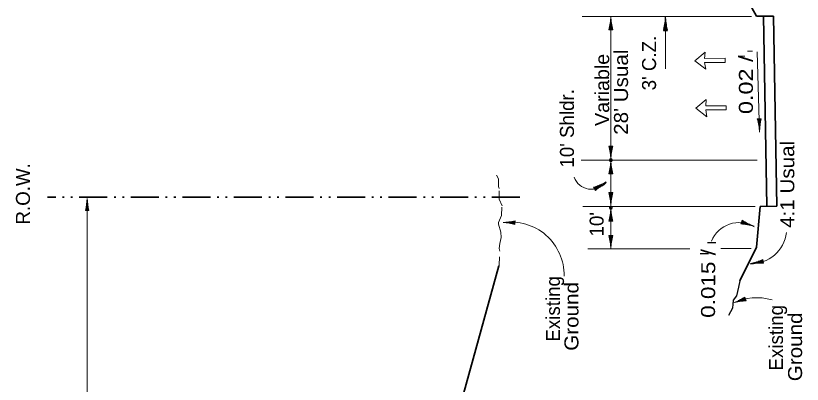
# Model space of a CAD drawing. Extents: x 2363427 to 2368559, y 6957299 to 6980140.
# Drawn here: x 2364684 to 2365470, y 6964238 to 6964606 of the extents above; entities that cross this region are included whole.
import ezdxf
from ezdxf.enums import TextEntityAlignment as Align

# ---------------------------------------------------------------- set-up
doc = ezdxf.new("R2010")
doc.units = 0
doc.header["$LTSCALE"] = 5.6
doc.header["$PDMODE"] = 32
doc.header["$PDSIZE"] = 2.8
for name, pattern in [('DASH_DOUBLE_DOT', [9.2, 5, -1.2, 0.3, -1.2, 0.3, -1.2]), ('MEDIUM_DASHED', [4.5, 3, -1.5]), ('SHORT_DASHED', [2.7, 1.5, -1.2])]:
    doc.linetypes.add(name, pattern=pattern)
for name, color, linetype, lineweight in [('1', 7, 'Continuous', 13), ('3', 7, 'Continuous', 35), ('4', 7, 'Continuous', 13), ('40', 7, 'Continuous', 35), ('48', 7, 'Continuous', 25), ('6', 7, 'Continuous', 13), ('8', 7, 'Continuous', 13)]:
    doc.layers.add(name, color=color, linetype=linetype, lineweight=lineweight)

msp = doc.modelspace()

# ---------------------------------------------------------------- linework, layer by layer
at = {"layer": '1'}
for p, q in [((2365183.181, 6964399.586), (2365171.914, 6964399.859)), ((2365183.17, 6964399.138), (2365175.449, 6964399.325)), ((2365183.191, 6964400.035), (2365176.601, 6964400.194)), ((2365183.159, 6964398.689), (2365178.799, 6964398.795)), ((2365183.203, 6964400.483), (2365179.367, 6964400.576)), ((2365183.149, 6964398.241), (2365181.013, 6964398.293)), ((2365183.213, 6964400.931), (2365181.792, 6964400.965)), ((2365183.221, 6964401.245), (2365183.138, 6964397.811))]:
    msp.add_line(p, q, dxfattribs=at)
at = {"layer": '1', "linetype": 'SHORT_DASHED'}
msp.add_lwpolyline([(2365167.214, 6964356.981), (2365167.909, 6964371.104), (2365167.214, 6964373.582), (2365168.141, 6964378.786), (2365169.301, 6964384.733), (2365169.069, 6964390.184), (2365166.751, 6964398.112), (2365166.751, 6964399.847), (2365169.764, 6964406.784), (2365170.228, 6964416.448), (2365167.446, 6964423.137), (2365167.214, 6964433.544), (2365166.518, 6964435.775), (2365166.751, 6964443.455), (2365164.663, 6964447.172)], dxfattribs=at)
at = {"layer": '1', "linetype": 'MEDIUM_DASHED', "lineweight": 25}
msp.add_lwpolyline([(2365407.952, 6964341.562), (2365406.6, 6964335.06), (2365404.572, 6964326.39), (2365401.192, 6964322.056), (2365400.516, 6964314.108), (2365396.46, 6964306.884)], dxfattribs=at)
at = {"layer": '1'}
for centre, radius, start, end in [((2365178.974, 6964346.951), 53.321, 359.25418, 98.34686), ((2365166.463, 6964335.219), 64.775, 75.0828, 85.76885), ((2365169.597, 6964464.571), 64.775, 271.45597, 282.14202)]:
    msp.add_arc(centre, radius, start, end, dxfattribs=at)
at = {"layer": '3'}
for p, q in [((2365424.46, 6964605.922), (2365319.67, 6964794.944)), ((2365441.483, 6964605.923), (2365424.46, 6964605.922)), ((2365434.803, 6964415.888), (2365431.482, 6964605.923)), ((2365444.801, 6964415.997), (2365441.481, 6964606.01)), ((2365428.211, 6964415.859), (2365424.355, 6964375.094)), ((2365428.211, 6964415.859), (2365444.803, 6964415.931)), ((2365424.355, 6964375.095), (2365407.952, 6964341.564)), ((2365063.96, 6963982.178), (2365166.947, 6964356.358))]:
    msp.add_line(p, q, dxfattribs=at)
at = {"layer": '3', "linetype": 'DASH_DOUBLE_DOT'}
msp.add_line((2365187.942, 6964424.914), (2364715.871, 6964424.914), dxfattribs=at)
at = {"layer": '3', "lineweight": 13}
msp.add_line((2365166.947, 6964356.358), (2365167.734, 6964356.358), dxfattribs=at)
msp.add_lwpolyline([(2365434.803, 6964415.888), (2365444.801, 6964415.997), (2365441.481, 6964606.01), (2365431.482, 6964605.923)], close=True, dxfattribs=at)
at = {"layer": '4'}
for p, q in [((2365419.615, 6964605.536), (2365250.207, 6964605.536)), ((2365278.889, 6964605.554), (2365278.889, 6964373.321)), ((2365278.953, 6964592.242), (2365278.953, 6964604.806)), ((2365278.953, 6964592.242), (2365278.953, 6964604.806)), ((2365333.411, 6964592.507), (2365333.411, 6964605.071)), ((2365333.411, 6964591.123), (2365333.411, 6964603.687)), ((2365333.476, 6964604.943), (2365333.476, 6964553.457)), ((2365277.453, 6964592.242), (2365277.453, 6964594.624)), ((2365277.453, 6964592.242), (2365277.453, 6964594.624)), ((2365277.953, 6964592.242), (2365277.953, 6964597.104)), ((2365277.953, 6964592.242), (2365277.953, 6964597.104)), ((2365278.453, 6964592.242), (2365278.453, 6964600.852)), ((2365278.453, 6964592.242), (2365278.453, 6964600.852)), ((2365279.453, 6964592.242), (2365279.453, 6964599.592)), ((2365279.453, 6964592.242), (2365279.453, 6964599.592)), ((2365279.953, 6964592.242), (2365279.953, 6964596.519)), ((2365279.953, 6964592.242), (2365279.953, 6964596.519)), ((2365332.411, 6964592.507), (2365332.411, 6964596.785)), ((2365332.411, 6964591.123), (2365332.411, 6964595.399)), ((2365332.911, 6964592.507), (2365332.911, 6964599.857)), ((2365332.911, 6964591.123), (2365332.911, 6964598.473)), ((2365333.911, 6964592.507), (2365333.911, 6964601.117)), ((2365333.911, 6964591.123), (2365333.911, 6964599.733)), ((2365334.411, 6964592.507), (2365334.411, 6964597.369)), ((2365334.411, 6964591.123), (2365334.411, 6964595.985)), ((2365334.911, 6964592.507), (2365334.911, 6964594.889)), ((2365280.803, 6964592.242), (2365276.973, 6964592.242)), ((2365280.803, 6964592.242), (2365276.973, 6964592.242)), ((2365280.453, 6964592.242), (2365280.453, 6964593.828)), ((2365280.453, 6964592.242), (2365280.453, 6964593.828)), ((2365331.561, 6964592.507), (2365335.391, 6964592.507)), ((2365331.561, 6964591.123), (2365335.391, 6964591.123)), ((2365331.911, 6964592.507), (2365331.911, 6964594.093)), ((2365331.911, 6964591.123), (2365331.911, 6964592.707)), ((2365334.911, 6964591.123), (2365334.911, 6964593.505)), ((2365425.275, 6964570.368), (2365427.551, 6964490.114)), ((2365429.087, 6964503.475), (2365425.259, 6964503.366)), ((2365425.739, 6964503.38), (2365425.807, 6964501)), ((2365426.239, 6964503.394), (2365426.377, 6964498.534)), ((2365426.739, 6964503.408), (2365426.983, 6964494.802)), ((2365427.238, 6964503.422), (2365427.595, 6964490.864)), ((2365427.738, 6964503.436), (2365427.947, 6964496.09)), ((2365428.238, 6964503.451), (2365428.359, 6964499.176)), ((2365428.737, 6964503.465), (2365428.783, 6964501.88)), ((2365276.973, 6964476.156), (2365280.803, 6964476.156)), ((2365276.973, 6964476.156), (2365280.803, 6964476.156)), ((2365277.323, 6964476.156), (2365277.323, 6964474.572)), ((2365277.323, 6964476.156), (2365277.323, 6964474.572)), ((2365277.823, 6964476.156), (2365277.823, 6964471.88)), ((2365277.823, 6964476.156), (2365277.823, 6964471.88)), ((2365278.323, 6964476.156), (2365278.323, 6964468.806)), ((2365278.323, 6964476.156), (2365278.323, 6964468.806)), ((2365278.823, 6964476.156), (2365278.823, 6964463.592)), ((2365278.823, 6964476.156), (2365278.823, 6964463.592)), ((2365279.323, 6964476.156), (2365279.323, 6964467.547)), ((2365279.323, 6964476.156), (2365279.323, 6964467.547)), ((2365279.823, 6964476.156), (2365279.823, 6964471.294)), ((2365279.823, 6964476.156), (2365279.823, 6964471.294)), ((2365280.323, 6964476.156), (2365280.323, 6964473.775)), ((2365280.323, 6964476.156), (2365280.323, 6964473.775)), ((2365425.236, 6964461.859), (2365249.368, 6964461.859)), ((2365278.953, 6964448.507), (2365278.953, 6964461.071)), ((2365278.953, 6964448.507), (2365278.953, 6964461.071)), ((2365277.953, 6964448.507), (2365277.953, 6964453.369)), ((2365277.953, 6964448.507), (2365277.953, 6964453.369)), ((2365278.453, 6964448.507), (2365278.453, 6964457.117)), ((2365278.453, 6964448.507), (2365278.453, 6964457.117)), ((2365279.453, 6964448.507), (2365279.453, 6964455.857)), ((2365279.453, 6964448.507), (2365279.453, 6964455.857)), ((2365280.803, 6964448.507), (2365276.973, 6964448.507)), ((2365280.803, 6964448.507), (2365276.973, 6964448.507)), ((2365277.453, 6964448.507), (2365277.453, 6964450.889)), ((2365277.453, 6964448.507), (2365277.453, 6964450.889)), ((2365279.953, 6964448.507), (2365279.953, 6964452.784)), ((2365279.953, 6964448.507), (2365279.953, 6964452.784)), ((2365280.453, 6964448.507), (2365280.453, 6964450.093)), ((2365280.453, 6964448.507), (2365280.453, 6964450.093)), ((2365262.531, 6964433.711), (2365269.891, 6964438.179)), ((2365262.791, 6964433.283), (2365273.531, 6964439.803)), ((2365263.751, 6964431.702), (2365261.763, 6964434.976)), ((2365262.013, 6964434.565), (2365264.048, 6964435.801)), ((2365262.272, 6964434.139), (2365266.428, 6964436.661)), ((2365263.05, 6964432.856), (2365269.333, 6964436.67)), ((2365263.309, 6964432.429), (2365266.965, 6964434.647)), ((2365263.569, 6964432.001), (2365264.924, 6964432.824)), ((2365276.973, 6964429.678), (2365280.803, 6964429.678)), ((2365276.973, 6964429.678), (2365280.803, 6964429.678)), ((2365277.323, 6964429.678), (2365277.323, 6964428.094)), ((2365277.323, 6964429.678), (2365277.323, 6964428.094)), ((2365277.823, 6964429.678), (2365277.823, 6964425.402)), ((2365277.823, 6964429.678), (2365277.823, 6964425.402)), ((2365278.323, 6964429.678), (2365278.323, 6964422.328)), ((2365278.323, 6964429.678), (2365278.323, 6964422.328)), ((2365278.823, 6964429.678), (2365278.823, 6964417.114)), ((2365278.823, 6964429.678), (2365278.823, 6964417.114)), ((2365279.323, 6964429.678), (2365279.323, 6964421.069)), ((2365279.323, 6964429.678), (2365279.323, 6964421.069)), ((2365279.823, 6964429.678), (2365279.823, 6964424.816)), ((2365279.823, 6964429.678), (2365279.823, 6964424.816)), ((2365280.323, 6964429.678), (2365280.323, 6964427.297)), ((2365280.323, 6964429.678), (2365280.323, 6964427.297)), ((2365423.307, 6964415.795), (2365251.077, 6964415.795)), ((2365278.453, 6964400.911), (2365278.453, 6964409.521)), ((2365278.453, 6964400.911), (2365278.453, 6964409.521)), ((2365278.953, 6964400.911), (2365278.953, 6964413.475)), ((2365278.953, 6964400.911), (2365278.953, 6964413.475)), ((2365279.453, 6964400.911), (2365279.453, 6964408.261)), ((2365279.453, 6964400.911), (2365279.453, 6964408.261)), ((2365280.803, 6964400.911), (2365276.973, 6964400.911)), ((2365280.803, 6964400.911), (2365276.973, 6964400.911)), ((2365277.453, 6964400.911), (2365277.453, 6964403.293)), ((2365277.453, 6964400.911), (2365277.453, 6964403.293)), ((2365277.953, 6964400.911), (2365277.953, 6964405.773)), ((2365277.953, 6964400.911), (2365277.953, 6964405.773)), ((2365279.953, 6964400.911), (2365279.953, 6964405.188)), ((2365279.953, 6964400.911), (2365279.953, 6964405.188)), ((2365280.453, 6964400.911), (2365280.453, 6964402.497)), ((2365280.453, 6964400.911), (2365280.453, 6964402.497)), ((2365408.832, 6964398.282), (2365409.997, 6964401.931)), ((2365408.939, 6964398.615), (2365410.449, 6964398.133)), ((2365409.091, 6964399.092), (2365413.165, 6964397.791)), ((2365409.243, 6964399.568), (2365416.244, 6964397.331)), ((2365409.395, 6964400.045), (2365421.363, 6964396.221)), ((2365409.547, 6964400.521), (2365417.749, 6964397.901)), ((2365409.699, 6964400.997), (2365414.331, 6964399.517)), ((2365409.851, 6964401.473), (2365412.12, 6964400.749)), ((2365276.994, 6964386.718), (2365280.824, 6964386.718)), ((2365276.994, 6964386.718), (2365280.824, 6964386.718)), ((2365277.344, 6964386.718), (2365277.344, 6964385.134)), ((2365277.344, 6964386.718), (2365277.344, 6964385.134)), ((2365277.844, 6964386.718), (2365277.844, 6964382.442)), ((2365277.844, 6964386.718), (2365277.844, 6964382.442)), ((2365278.344, 6964386.718), (2365278.344, 6964379.368)), ((2365278.344, 6964386.718), (2365278.344, 6964379.368)), ((2365278.844, 6964386.718), (2365278.844, 6964374.154)), ((2365278.844, 6964386.718), (2365278.844, 6964374.154)), ((2365279.344, 6964386.718), (2365279.344, 6964378.109)), ((2365279.344, 6964386.718), (2365279.344, 6964378.109)), ((2365279.844, 6964386.718), (2365279.844, 6964381.856)), ((2365279.844, 6964386.718), (2365279.844, 6964381.856)), ((2365280.344, 6964386.718), (2365280.344, 6964384.337)), ((2365280.344, 6964386.718), (2365280.344, 6964384.337)), ((2365357.828, 6964373.322), (2365255.951, 6964373.322)), ((2365419.06, 6964373.711), (2365388.985, 6964373.711)), ((2365431.132, 6964360.775), (2365418.756, 6964358.61)), ((2365431.046, 6964361.269), (2365422.566, 6964359.785)), ((2365431.219, 6964360.283), (2365423.978, 6964359.016)), ((2365430.96, 6964361.761), (2365426.17, 6964360.923)), ((2365431.305, 6964359.791), (2365427.092, 6964359.053)), ((2365430.874, 6964362.253), (2365428.528, 6964361.843)), ((2365431.391, 6964359.299), (2365429.83, 6964359.025)), ((2365431.452, 6964358.954), (2365430.792, 6964362.726)), ((2365413.41, 6964323.43), (2365401.465, 6964319.536)), ((2365413.565, 6964322.955), (2365405.379, 6964320.287)), ((2365413.255, 6964323.905), (2365406.267, 6964321.627)), ((2365413.1, 6964324.381), (2365409.034, 6964323.055)), ((2365413.72, 6964322.479), (2365409.097, 6964320.973)), ((2365412.945, 6964324.857), (2365411.438, 6964324.365)), ((2365413.875, 6964322.004), (2365411.611, 6964321.266)), ((2365412.837, 6964325.189), (2365414.023, 6964321.547))]:
    msp.add_line(p, q, dxfattribs=at)
at = {"layer": '4', "lineweight": 25}
for p, q in [((2365383.82, 6964379.357), (2365375.659, 6964379.357)), ((2365376.502, 6964368.534), (2365368.342, 6964368.534))]:
    msp.add_line(p, q, dxfattribs=at)
at = {"layer": '4'}
for centre, radius, start, end in [((2365206.765, 6964609.137), 72.212, 346.47039, 357.15644), ((2365206.765, 6964609.137), 72.212, 346.47039, 357.15644), ((2365351.012, 6964609.137), 72.212, 182.84356, 193.52961), ((2365351.012, 6964609.137), 72.212, 182.84356, 193.52961), ((2365261.354, 6964609.402), 72.212, 346.47039, 357.15644), ((2365261.354, 6964608.017), 72.212, 346.47039, 357.15644), ((2365405.601, 6964609.402), 72.212, 182.84356, 193.52961), ((2365405.601, 6964608.017), 72.212, 182.84356, 193.52961), ((2365355.557, 6964484.49), 72.212, 4.46769, 15.15374), ((2365499.746, 6964488.579), 72.212, 168.09453, 178.78057), ((2365206.765, 6964459.263), 72.212, 2.84356, 13.52961), ((2365206.765, 6964459.263), 72.212, 2.84356, 13.52961), ((2365351.012, 6964459.263), 72.212, 166.47039, 177.15644), ((2365351.012, 6964459.263), 72.212, 166.47039, 177.15644), ((2365206.765, 6964465.402), 72.212, 346.47039, 357.15644), ((2365206.765, 6964465.402), 72.212, 346.47039, 357.15644), ((2365351.012, 6964465.402), 72.212, 182.84356, 193.52961), ((2365351.012, 6964465.402), 72.212, 182.84356, 193.52961), ((2365259.758, 6964451.704), 18.823, 200.84978, 319.74384), ((2365239.772, 6964503.759), 72.212, 287.73061, 298.41666), ((2365314.625, 6964380.454), 72.212, 124.10378, 134.78983), ((2365206.765, 6964412.785), 72.212, 2.84356, 13.52961), ((2365206.765, 6964412.785), 72.212, 2.84356, 13.52961), ((2365351.012, 6964412.785), 72.212, 166.47039, 177.15644), ((2365351.012, 6964412.785), 72.212, 166.47039, 177.15644), ((2365206.765, 6964417.806), 72.212, 346.47039, 357.15644), ((2365206.765, 6964417.806), 72.212, 346.47039, 357.15644), ((2365351.012, 6964417.806), 72.212, 182.84356, 193.52961), ((2365351.012, 6964417.806), 72.212, 182.84356, 193.52961), ((2365407.075, 6964369.993), 29.635, 59.62074, 157.81619), ((2365403.559, 6964326.263), 72.212, 75.12659, 85.81264), ((2365447.456, 6964463.668), 72.212, 238.75343, 249.43948), ((2365206.786, 6964369.825), 72.212, 2.84356, 13.52961), ((2365206.786, 6964369.825), 72.212, 2.84356, 13.52961), ((2365351.033, 6964369.825), 72.212, 166.47039, 177.15644), ((2365351.033, 6964369.825), 72.212, 166.47039, 177.15644), ((2365418.806, 6964394.449), 36.023, 268.88537, 352.71261), ((2365402.047, 6964428.973), 72.212, 282.77005, 293.4561), ((2365426.913, 6964286.885), 72.212, 86.39688, 97.08293), ((2365424.675, 6964267.743), 56.809, 74.22951, 114.90949), ((2365375.014, 6964386.705), 72.212, 290.89929, 301.58534), ((2365419.723, 6964249.561), 72.212, 94.52612, 105.21217)]:
    msp.add_arc(centre, radius, start, end, dxfattribs=at)
for p in [(2365278.889, 6964474.641), (2365278.889, 6964462.22), (2365278.889, 6964461.819), (2365278.889, 6964414.624), (2365278.889, 6964414.223)]:
    msp.add_point(p, dxfattribs=at)
at = {"layer": '40', "lineweight": 13}
for p, q in [((2365372.562, 6964563.652), (2365393.067, 6964563.847)), ((2365373.747, 6964516.259), (2365394.253, 6964516.454))]:
    msp.add_line(p, q, dxfattribs=at)
for points in [[(2365372.562, 6964563.652), (2365373.095, 6964569.967), (2365362.707, 6964561.432), (2365373.807, 6964552.829), (2365372.599, 6964559.557)], [(2365372.599, 6964559.557), (2365393.105, 6964559.752), (2365393.067, 6964563.847)], [(2365373.747, 6964516.259), (2365374.28, 6964522.574), (2365363.893, 6964514.039), (2365374.993, 6964505.437), (2365373.785, 6964512.164)], [(2365373.785, 6964512.164), (2365394.29, 6964512.359), (2365394.253, 6964516.454)]]:
    msp.add_lwpolyline(points, dxfattribs=at)
at = {"layer": '48', "lineweight": 13}
for p, q in [((2365415.633, 6964570.994), (2365420.403, 6964570.994)), ((2365412.75, 6964565.937), (2365407.026, 6964565.937))]:
    msp.add_line(p, q, dxfattribs=at)
at = {"layer": '6'}
for p, q in [((2364755.633, 6963632.323), (2364755.633, 6964423.674)), ((2364755.69, 6964411.734), (2364755.69, 6964423.004)), ((2364754.345, 6964411.734), (2364754.345, 6964413.87)), ((2364754.793, 6964411.734), (2364754.793, 6964416.095)), ((2364755.241, 6964411.734), (2364755.241, 6964419.457)), ((2364756.139, 6964411.734), (2364756.139, 6964418.327)), ((2364756.587, 6964411.734), (2364756.587, 6964415.57)), ((2364757.349, 6964411.734), (2364753.914, 6964411.734)), ((2364757.035, 6964411.734), (2364757.035, 6964413.155))]:
    msp.add_line(p, q, dxfattribs=at)
for centre, start, end in [((2364690.938, 6964426.888), 346.47039, 357.15644), ((2364820.327, 6964426.888), 182.84356, 193.52961)]:
    msp.add_arc(centre, 64.775, start, end, dxfattribs=at)
at = {"layer": '8'}
for points in [[(2365362.707, 6964561.432), (2365373.095, 6964569.967), (2365372.562, 6964563.652), (2365393.067, 6964563.847), (2365393.105, 6964559.752), (2365372.599, 6964559.557), (2365373.807, 6964552.829)], [(2365363.893, 6964514.039), (2365374.28, 6964522.574), (2365373.747, 6964516.259), (2365394.253, 6964516.454), (2365394.29, 6964512.359), (2365373.785, 6964512.164), (2365374.993, 6964505.437)]]:
    msp.add_lwpolyline(points, close=True, dxfattribs=at)

# ---------------------------------------------------------------- texts
at = {"layer": '4'}
for s, p in [("3' C.Z.", (2365324.11, 6964559.089)), ("10' Shldr.", (2365242.075, 6964493.843)), ('R.O.W.', (2364698.501, 6964428.362)), ("10' ", (2365271.714, 6964400.547)), ('Existing ', (2365228.094, 6964316.046)), ('Existing ', (2365450.919, 6964287.179))]:
    msp.add_text(s, height=14, rotation=90, dxfattribs=at).set_placement(p, align=Align.CENTER)
for s, rotation, width, p in [("28' Usual", 90, 1.1, (2365296.09, 6964529.935)), ('Variable', 90, 1.05, (2365277.249, 6964532.241)), ('0.02 /', 90, 1.25, (2365420.894, 6964537.366)), ('4:1 Usual', 90.006, 1.1, (2365462.262, 6964437.842)), ('0.015 /', 89.708, 1.2, (2365383.18, 6964338.787)), ('Ground', 90, 1.1, (2365246.556, 6964305.894)), ('Ground', 90, 1.1, (2365470.01, 6964275.458))]:
    msp.add_text(s, height=14, rotation=rotation, dxfattribs=dict(at, width=width)).set_placement(p, align=Align.CENTER)

doc.saveas('drawing.dxf')
